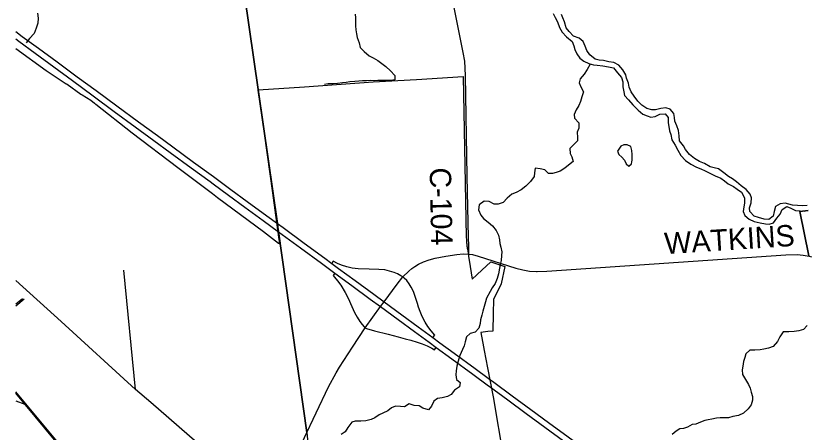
# Model space of a CAD drawing. Extents: x 114604 to 551442, y 316898 to 567001.
# Drawn here: x 114843 to 125892, y 477053 to 482893 of the extents above; entities that cross this region are included whole.
import ezdxf

# ---------------------------------------------------------------- set-up
doc = ezdxf.new("R2010")
doc.units = 0
for name, color, linetype in [('GE_P_Alignment_1000_Bearings', 7, 'Continuous'), ('GE_P_Alignment_1000_Stations', 7, 'Continuous'), ('GE_P_Alignment_100_Cardinal_Points', 7, 'Continuous'), ('GE_P_Alignment_100_Stations', 7, 'Continuous'), ('GE_P_Alignment_500_Bearings', 7, 'Continuous'), ('GE_P_Alignment_500_Cardinal_Points', 7, 'Continuous'), ('GE_P_Alignment_500_Distances', 7, 'Continuous'), ('MT_X_Edge_Line', 7, 'Continuous'), ('PM_P_Cells', 7, 'Continuous'), ('PM_P_CL_Double_Solid', 7, 'Continuous')]:
    doc.layers.add(name, color=color, linetype=linetype)

msp = doc.modelspace()

# ---------------------------------------------------------------- linework, layer by layer
at = {"layer": 'GE_P_Alignment_1000_Bearings'}
for p, q in [((114843, 478853), (114938, 478929)), ((114843, 478826), (114962, 478926)), ((114843, 477495), (114971, 477446))]:
    msp.add_line(p, q, dxfattribs=at)
for points in [[(115940, 476278), (115909, 476339), (115819, 476448), (114843, 477622)], [(115816, 476427), (114843, 477600)]]:
    msp.add_lwpolyline(points, dxfattribs=at)
at = {"layer": 'GE_P_Alignment_1000_Stations'}
for points in [[(114843, 482671), (114934, 482604), (115162, 482436), (115423, 482245), (115705, 482038), (115969, 481845), (116261, 481630), (116565, 481406), (116827, 481213), (117044, 481055), (117336, 480840), (117613, 480637), (117859, 480457), (118086, 480289), (118360, 480089), (118511, 479979), (118588, 479923), (118883, 479706), (119174, 479492), (119270, 479421)], [(114843, 482567), (114886, 482535), (115114, 482367), (115375, 482176), (115636, 481984), (115929, 481769), (116224, 481552), (116517, 481337), (116779, 481144), (117008, 480976), (117300, 480761), (117565, 480568), (117611, 480534)], [(117611, 480534), (117823, 480378), (118052, 480209), (118312, 480020), (118527, 479863), (118835, 479637), (119126, 479423), (119222, 479352), (119315, 479284), (119551, 479111), (119811, 478920), (119954, 478815), (120204, 478632), (120432, 478465), (120637, 478314), (120735, 478242), (120954, 478081), (121247, 477866), (121466, 477705)], [(119270, 479421), (119365, 479351), (119600, 479179), (119860, 478988), (120004, 478882), (120255, 478700), (120483, 478532), (120688, 478381)], [(120688, 478381), (120785, 478309), (120988, 478161), (121280, 477947), (121462, 477813)], [(121462, 477813), (121540, 477756), (121801, 477564), (122062, 477373), (122308, 477191), (122584, 476990), (122914, 476747), (123043, 476652), (123367, 476415), (123662, 476199), (123923, 476007), (124120, 475862)], [(121466, 477705), (121475, 477699), (121737, 477506), (121996, 477316), (122258, 477124), (122519, 476932), (122787, 476735), (123000, 476579), (123293, 476364), (123587, 476149), (123878, 475934), (124131, 475749)]]:
    msp.add_lwpolyline(points, dxfattribs=at)
at = {"layer": 'GE_P_Alignment_100_Cardinal_Points'}
msp.add_line((116523, 477654), (116359, 479327), dxfattribs=at)
at = {"layer": 'GE_P_Alignment_100_Stations'}
msp.add_lwpolyline([(114843, 482432), (115270, 482126), (115551, 481940), (115553, 481939), (115558, 481935), (115563, 481932), (115756, 481794), (115774, 481783), (115893, 481708), (115948, 481665), (115948, 481665), (115948, 481665), (115958, 481657), (115965, 481651), (116473, 481251), (117113, 480767), (117505, 480470), (117599, 480399), (117668, 480346), (117672, 480344), (118316, 479869), (118526, 479706), (118543, 479693), (118530, 479786), (118488, 480098), (118445, 480412), (118327, 481240), (118241, 481848), (118240, 481852), (118889, 481898), (119853, 481967), (120459, 482001), (121112, 482039), (121156, 479795), (121156, 479777), (121157, 479760), (121157, 479752), (121158, 479744), (121158, 479736), (121159, 479728), (121159, 479721), (121160, 479711), (121162, 479695), (121163, 479679), (121165, 479663), (121168, 479647), (121170, 479630), (121172, 479618), (121181, 479563), (121188, 479523), (121212, 479375), (121239, 479200), (121374, 479326), (121499, 479442), (121697, 479375), (121647, 479136), (121536, 478914), (121533, 478718), (121529, 478471), (121459, 478464), (121360, 478454), (121398, 478252), (121408, 478199), (121454, 477956), (121454, 477955), (121531, 477550), (121677, 476690)], dxfattribs=at)
at = {"layer": 'GE_P_Alignment_500_Bearings'}
for points in [[(120796, 483952), (121108, 482379), (121129, 482256), (121139, 482057), (121164, 480645), (121182, 479779), (121188, 479671), (121186, 479552)], [(119010, 477237), (119051, 477324), (119227, 477691), (119331, 477886), (119381, 477966), (119563, 478248), (119741, 478517), (119954, 478815), (120004, 478882), (120189, 479131), (120265, 479231), (120349, 479311), (120395, 479348), (120434, 479376), (120486, 479408), (120557, 479441), (120636, 479470), (120722, 479495), (120868, 479522), (121024, 479546), (121114, 479554), (121186, 479552)], [(121186, 479552), (121242, 479545), (121324, 479524), (121851, 479352), (121948, 479328), (122043, 479310), (122138, 479305), (122148, 479305)], [(122148, 479305), (122286, 479310), (125633, 479540), (125793, 479544), (125879, 479536), (125960, 479523), (126022, 479508)], [(119220, 475312), (119168, 475357), (118433, 475993), (116737, 477469), (116523, 477654), (115479, 478607), (114843, 479183)], [(115242, 472772), (115316, 472823), (115765, 473127), (116580, 473678), (117009, 473970), (117168, 474078), (117234, 474127), (117304, 474188), (117360, 474251), (117412, 474323), (117505, 474483), (117616, 474690), (117727, 474903), (117836, 475100), (118066, 475452), (118433, 475993), (118517, 476178), (118921, 477048), (119010, 477237)]]:
    msp.add_lwpolyline(points, dxfattribs=at)
at = {"layer": 'GE_P_Alignment_500_Cardinal_Points'}
for points in [[(120265, 479231), (120239, 479248), (120191, 479272), (120144, 479291), (120082, 479313), (120016, 479329), (119933, 479337), (119795, 479340), (119641, 479345), (119557, 479354), (119484, 479371), (119410, 479395), (119352, 479421), (119292, 479452), (119270, 479421)], [(119315, 479284), (119291, 479249), (119310, 479228), (119352, 479177), (119399, 479115), (119460, 479012), (119502, 478933), (119551, 478817), (119591, 478731), (119627, 478666), (119665, 478608), (119695, 478564), (119727, 478529), (119741, 478517)], [(120688, 478381), (120714, 478416), (120666, 478473), (120619, 478536), (120579, 478597), (120540, 478674), (120509, 478748), (120488, 478808), (120473, 478859), (120441, 478957), (120415, 479025), (120385, 479085), (120355, 479134), (120323, 479179), (120288, 479214), (120265, 479231)], [(119741, 478517), (119760, 478506), (119870, 478475), (120063, 478426), (120203, 478390), (120302, 478364), (120379, 478343), (120466, 478316), (120537, 478292), (120606, 478265), (120674, 478230), (120711, 478209), (120735, 478242)]]:
    msp.add_lwpolyline(points, dxfattribs=at)
at = {"layer": 'GE_P_Alignment_500_Distances'}
for points in [[(114843, 506533), (115373, 506581), (115635, 503540), (115822, 500329), (116137, 497358), (116300, 497372), (117023, 490557), (117715, 485492), (118509, 479982), (118517, 479929), (118526, 479866), (118920, 477051), (118986, 476383), (119167, 475360), (119170, 475341), (119480, 473036), (117042, 472937), (117092, 470938), (115081, 470755), (114843, 471114)], [(118920, 477051), (118526, 479866), (118517, 479929), (118509, 479982), (117715, 485492), (117023, 490557), (116300, 497372), (116137, 497358), (115822, 500329)], [(125958, 479526), (125830, 480149), (125948, 480161)], [(125948, 480161), (125830, 480149), (125958, 479526)]]:
    msp.add_lwpolyline(points, dxfattribs=at)
at = {"layer": 'MT_X_Edge_Line'}
for points in [[(123476, 480844), (123480, 480866), (123480, 480948), (123476, 481004), (123460, 481060), (123412, 481084), (123366, 481084), (123322, 481062), (123274, 480992)], [(123274, 480992), (123296, 480946), (123336, 480912), (123375, 480866), (123397, 480818), (123435, 480784), (123471, 480816), (123476, 480844)]]:
    msp.add_lwpolyline(points, dxfattribs=at)
at = {"layer": 'PM_P_Cells'}
for points in [[(115150, 482928), (115158, 482858), (115153, 482790), (115131, 482718), (115101, 482642), (115037, 482575), (114987, 482513)], [(119600, 482915), (119602, 482863), (119602, 482805), (119606, 482752), (119610, 482696), (119618, 482640), (119626, 482590), (119654, 482514), (119667, 482448), (119727, 482390), (119797, 482330), (119851, 482304), (119919, 482263), (119971, 482223), (120031, 482179), (120093, 482121), (120153, 482053), (120157, 481995), (120093, 481985), (120033, 481983), (119973, 481987), (119917, 481985), (119865, 481981), (119809, 481983), (119757, 481981), (119701, 481981), (119651, 481975), (119595, 481971), (119523, 481967), (119473, 481957), (119423, 481951), (119351, 481945), (119293, 481939), (119221, 481936), (119168, 481930)], [(122373, 482922), (122403, 482868), (122434, 482806), (122464, 482728), (122500, 482664), (122562, 482596), (122640, 482531), (122664, 482471), (122676, 482419), (122706, 482357), (122746, 482297), (122802, 482257), (122872, 482221), (122940, 482206), (122992, 482202), (123072, 482192), (123148, 482178), (123218, 482162), (123277, 482092), (123331, 482026), (123349, 481964), (123349, 481896), (123365, 481825), (123373, 481775), (123429, 481713), (123489, 481645), (123563, 481571), (123631, 481513), (123689, 481488), (123741, 481472), (123803, 481478), (123869, 481512), (123941, 481516), (123987, 481464), (123987, 481392), (123994, 481338), (124004, 481280), (124022, 481226), (124038, 481154), (124082, 481077), (124122, 481009), (124164, 480935), (124226, 480863), (124304, 480811), (124380, 480769), (124442, 480746), (124506, 480718), (124645, 480646), (124721, 480614), (124775, 480578), (124827, 480538), (124899, 480501), (124951, 480461), (125011, 480417), (125053, 480341), (125055, 480267), (125045, 480215), (125037, 480149), (125059, 480091), (125121, 480043), (125191, 480010), (125275, 479988), (125347, 479976), (125401, 479970), (125463, 479990), (125509, 480056), (125557, 480112), (125585, 480174), (125649, 480216), (125705, 480196), (125769, 480162), (125837, 480156), (125901, 480152)], [(122509, 482862), (122489, 482912)], [(125935, 480234), (125867, 480228), (125797, 480230), (125729, 480238), (125677, 480250), (125625, 480266), (125553, 480256), (125489, 480218), (125469, 480148), (125455, 480082), (125397, 480034), (125329, 480042), (125253, 480062), (125189, 480084), (125131, 480149), (125127, 480201), (125149, 480269), (125153, 480341), (125133, 480393), (125079, 480455), (125007, 480507), (124945, 480562), (124889, 480604), (124831, 480638), (124766, 480692), (124692, 480746), (124632, 480760), (124576, 480776), (124494, 480820), (124424, 480849), (124352, 480889), (124286, 480947), (124230, 481017), (124198, 481067), (124144, 481141), (124138, 481210), (124128, 481284), (124108, 481348), (124081, 481414), (124073, 481466), (124065, 481522), (124015, 481582), (123953, 481602), (123883, 481592), (123807, 481572), (123755, 481573), (123685, 481591), (123617, 481641), (123559, 481695), (123507, 481767), (123469, 481827), (123441, 481891), (123429, 481948), (123403, 482016), (123391, 482066), (123348, 482134), (123296, 482198), (123226, 482236), (123154, 482248), (123078, 482266), (123020, 482268), (122960, 482285), (122886, 482347), (122844, 482407), (122822, 482467), (122794, 482533), (122736, 482577), (122660, 482607), (122596, 482670), (122558, 482724), (122532, 482806), (122509, 482862)], [(122894, 482216), (122849, 482138), (122807, 482074), (122753, 482008), (122737, 481950), (122761, 481898), (122799, 481824), (122777, 481754), (122757, 481690), (122735, 481636), (122695, 481574), (122670, 481506), (122672, 481456), (122734, 481391), (122732, 481317), (122710, 481259), (122716, 481187), (122714, 481137), (122660, 481085), (122608, 481033), (122611, 480963), (122637, 480913), (122655, 480847), (122587, 480797), (122535, 480757), (122471, 480713), (122415, 480695), (122363, 480679), (122309, 480679), (122257, 480731), (122193, 480745), (122121, 480755), (122113, 480691), (122109, 480637), (122057, 480567), (121993, 480505), (121926, 480453), (121856, 480415), (121794, 480391), (121730, 480337), (121674, 480273), (121602, 480251), (121548, 480253), (121476, 480289), (121406, 480295), (121338, 480241), (121328, 480171), (121360, 480099), (121398, 480049), (121464, 479997), (121522, 479947), (121575, 479882), (121607, 479816), (121623, 479752), (121625, 479698), (121641, 479648), (121655, 479582), (121649, 479530), (121643, 479460), (121631, 479406), (121621, 479352), (121606, 479274), (121590, 479209), (121560, 479137), (121520, 479079), (121492, 479025), (121440, 478935), (121424, 478883), (121408, 478817), (121390, 478749), (121373, 478693), (121357, 478629), (121353, 478579), (121333, 478513), (121281, 478457), (121211, 478437), (121161, 478389), (121141, 478319), (121125, 478267), (121103, 478211), (121066, 478131), (121044, 478049), (121026, 477978), (121016, 477914), (121008, 477858), (121018, 477794), (121072, 477750), (121062, 477690), (120990, 477644), (120943, 477582), (120891, 477556), (120817, 477534), (120753, 477524), (120703, 477488), (120671, 477420), (120625, 477368), (120549, 477392), (120495, 477422), (120425, 477428), (120355, 477453), (120289, 477411)], [(125932, 478551), (125884, 478493), (125818, 478475), (125750, 478465), (125674, 478461), (125598, 478462), (125550, 478390), (125516, 478324), (125458, 478255), (125390, 478234), (125324, 478218), (125274, 478210), (125200, 478206), (125129, 478204), (125075, 478152), (125059, 478100), (125043, 478044), (125031, 477980), (125021, 477930), (125025, 477862), (125067, 477793), (125109, 477723), (125133, 477669), (125150, 477613), (125166, 477553), (125166, 477503), (125148, 477439), (125108, 477383), (125042, 477319), (124970, 477289), (124892, 477273), (124832, 477255), (124766, 477255), (124716, 477253), (124662, 477249), (124598, 477235), (124548, 477227), (124498, 477217), (124438, 477195), (124372, 477168), (124320, 477164), (124255, 477124), (124201, 477106), (124149, 477102), (124099, 477066), (124039, 477020)], [(120289, 477411), (120233, 477415), (120163, 477421), (120109, 477395), (120059, 477355), (119989, 477323), (119937, 477297), (119875, 477257), (119823, 477231), (119749, 477211), (119677, 477209), (119601, 477209), (119551, 477193), (119498, 477119), (119458, 477059), (119404, 477023)]]:
    msp.add_lwpolyline(points, dxfattribs=at)

# ---------------------------------------------------------------- texts
at = {"layer": 'PM_P_CL_Double_Solid'}
for s, rotation, p in [('C-104', 271.2352, (120642, 480762)), ('WATKINS', 3.6897, (123942, 479549))]:
    msp.add_text(s, height=300, rotation=rotation, dxfattribs=at).set_placement(p)

doc.saveas('drawing.dxf')
